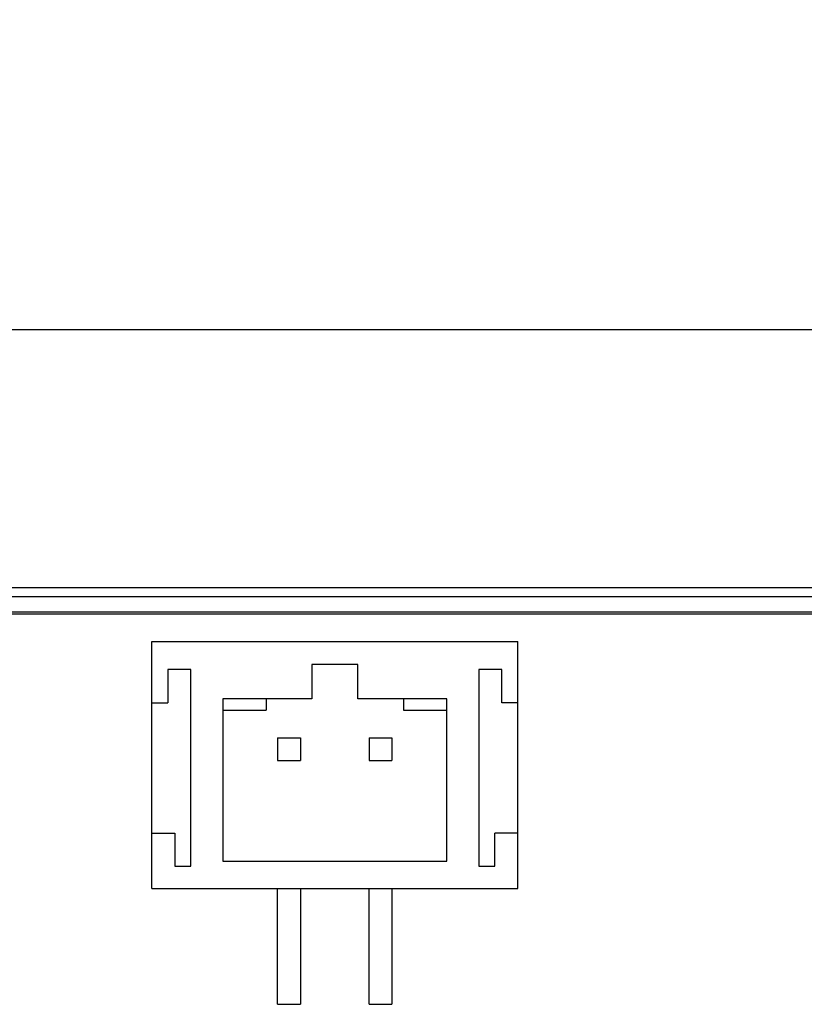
# Model space of a CAD drawing. Header units: millimetres. Extents: x 42 to 554, y 166 to 335.
# Tile 264 of 410: x 380 to 397, y 278 to 300. Entities that reach past the tile are written whole.
import ezdxf

# ---------------------------------------------------------------- set-up
doc = ezdxf.new("R2010")
doc.units = ezdxf.units.MM
doc.header["$LTSCALE"] = 30.734
doc.header["$PDMODE"] = 3
doc.header["$PDSIZE"] = 0.3125
doc.layers.get('0').update_dxf_attribs({"linetype": 'CONTINUOUS'})
doc.layers.get('Defpoints').update_dxf_attribs({"linetype": 'CONTINUOUS'})
doc.layers.add('Dim', color=6, linetype='CONTINUOUS', lineweight=13)
doc.styles.get("Standard").update_dxf_attribs({"font": 'txt', "width": 0.8})
doc.dimstyles.new('ISO-25_WS', dxfattribs={"dimscale": 1.8, "dimtxt": 2.5, "dimasz": 1.5, "dimexe": 1.25, "dimexo": 0.625, "dimtad": 1, "dimdsep": 46, "dimtxsty": 'Standard', "dimcen": 2.5, "dimadec": 0, "dimazin": 0, "dimtfac": 1, "dimtmove": 0, "dimatfit": 3, "dimfxl": 1, "dimtolj": 1, "dimtzin": 0, "dimarcsym": 0})

# ---------------------------------------------------------------- blocks, each defined once
blk = doc.blocks.new('*D23')
at = {"layer": 'Defpoints', "color": 0}
for p in [(517.244, 303.524), (353.236, 285.714), (517.244, 285.714)]:
    blk.add_point(p, dxfattribs=at)
at = {"layer": 'Dim', "color": 0, "lineweight": -2}
for p, q in [((353.236, 286.839), (353.236, 305.774)), ((517.244, 286.839), (517.244, 305.774)), ((355.936, 303.524), (514.544, 303.524))]:
    blk.add_line(p, q, dxfattribs=at)
at = {"layer": 'Dim', "color": 0}
for points in [[(355.936, 303.974), (355.936, 303.074), (353.236, 303.524)], [(514.544, 303.074), (514.544, 303.974), (517.244, 303.524)]]:
    blk.add_solid(points, dxfattribs=at)
at = {"layer": 'Dim', "color": 0, "insert": (435.24, 306.899), "char_height": 4.5, "attachment_point": 5}
blk.add_mtext('\\A1;164(PCB)', dxfattribs=at)
blk = doc.blocks.new('*D25')
at = {"layer": 'Defpoints', "color": 0}
for p in [(517.244, 314.43), (353.244, 286.764), (517.244, 286.764)]:
    blk.add_point(p, dxfattribs=at)
at = {"layer": 'Dim', "color": 0, "lineweight": -2}
for p, q in [((353.244, 287.889), (353.244, 316.68)), ((517.244, 287.889), (517.244, 316.68)), ((355.944, 314.43), (514.544, 314.43))]:
    blk.add_line(p, q, dxfattribs=at)
at = {"layer": 'Dim', "color": 0}
for points in [[(355.944, 314.88), (355.944, 313.98), (353.244, 314.43)], [(514.544, 313.98), (514.544, 314.88), (517.244, 314.43)]]:
    blk.add_solid(points, dxfattribs=at)
at = {"layer": 'Dim', "color": 0, "insert": (435.244, 317.805), "char_height": 4.5, "attachment_point": 5}
blk.add_mtext('\\A1;164(LCD)', dxfattribs=at)
blk = doc.blocks.new('*D27')
at = {"layer": 'Defpoints', "color": 0}
for p in [(357.242, 292.936), (357.242, 282.715), (513.244, 282.714)]:
    blk.add_point(p, dxfattribs=at)
at = {"layer": 'Dim', "color": 0, "lineweight": -2}
for p, q in [((357.242, 283.84), (357.242, 295.186)), ((513.244, 283.839), (513.244, 295.186)), ((510.544, 292.936), (359.942, 292.936))]:
    blk.add_line(p, q, dxfattribs=at)
at = {"layer": 'Dim', "color": 0}
for points in [[(359.942, 293.386), (359.942, 292.486), (357.242, 292.936)], [(510.544, 292.486), (510.544, 293.386), (513.244, 292.936)]]:
    blk.add_solid(points, dxfattribs=at)
at = {"layer": 'Dim', "color": 0, "insert": (435.243, 296.311), "char_height": 4.5, "attachment_point": 5}
blk.add_mtext('\\A1;156', dxfattribs=at)

msp = doc.modelspace()

# ---------------------------------------------------------------- linework, layer by layer
at = {"linetype": 'Continuous'}
for p, q in [((353.104, 287.299), (517.384, 287.299)), ((353.304, 287.099), (517.184, 287.099)), ((353.244, 286.764), (480.244, 286.764)), ((479.144, 286.726), (354.244, 286.714)), ((382.744, 280.714), (382.744, 286.114)), ((382.744, 286.114), (390.744, 286.114)), ((390.744, 280.714), (390.744, 286.114)), ((383.094, 285.506), (383.094, 284.78)), ((383.594, 285.506), (383.094, 285.506)), ((383.594, 281.203), (383.594, 285.506)), ((386.244, 285.614), (386.244, 284.864)), ((387.244, 285.614), (386.244, 285.614)), ((387.244, 284.864), (387.244, 285.614)), ((389.894, 285.506), (389.894, 281.203)), ((390.394, 285.506), (389.894, 285.506)), ((390.394, 284.78), (390.394, 285.506)), ((384.294, 284.864), (384.294, 281.314)), ((386.244, 284.864), (384.294, 284.864)), ((385.244, 284.864), (385.244, 284.614)), ((389.194, 284.864), (387.244, 284.864)), ((388.244, 284.864), (388.244, 284.614)), ((389.194, 281.314), (389.194, 284.864)), ((382.744, 284.78), (383.094, 284.78)), ((390.744, 284.78), (390.394, 284.78)), ((384.294, 284.614), (385.244, 284.614)), ((388.244, 284.614), (389.194, 284.614)), ((385.494, 284.014), (385.494, 283.514)), ((385.494, 284.014), (385.994, 284.014)), ((385.994, 284.014), (385.994, 283.514)), ((387.494, 284.014), (387.494, 283.514)), ((387.494, 284.014), (387.994, 284.014)), ((387.994, 284.014), (387.994, 283.514)), ((385.494, 283.514), (385.994, 283.514)), ((387.494, 283.514), (387.994, 283.514)), ((382.744, 281.929), (383.244, 281.929)), ((383.244, 281.929), (383.244, 281.203)), ((390.244, 281.203), (390.244, 281.929)), ((390.744, 281.929), (390.244, 281.929)), ((383.244, 281.203), (383.594, 281.203)), ((384.294, 281.314), (389.194, 281.314)), ((389.894, 281.203), (390.244, 281.203)), ((382.744, 280.714), (390.744, 280.714)), ((385.494, 278.184), (385.494, 280.714)), ((385.994, 280.714), (385.994, 278.184)), ((387.494, 278.184), (387.494, 280.714)), ((387.994, 280.714), (387.994, 278.184)), ((385.494, 278.184), (385.994, 278.184)), ((387.494, 278.184), (387.994, 278.184))]:
    msp.add_line(p, q, dxfattribs=at)

# ---------------------------------------------------------------- dimensions: what is measured, and where the dimension line sits
at = {"layer": 'Dim'}
for base, p1, p2, text, override, picture, middle in [((517.244, 314.43), (353.244, 286.764), (517.244, 286.764), '<>(LCD)', {"dimgap": 0.625, "dimtad": 1, "dimjust": 0, "dimdec": 2, "dimlfac": 1, "dimpost": '<>', "dimse1": 0, "dimse2": 0, "dimsd1": 0, "dimsd2": 0, "dimtofl": 1, "dimtvp": 0.1}, '*D25', (435.244, 314.43)), ((517.244, 303.524), (353.236, 285.714), (517.244, 285.714), '<>(PCB)', {"dimdec": 1, "dimpost": '<>', "dimtvp": 0.1}, '*D23', (435.24, 303.524))]:
    dim = msp.add_linear_dim(base=base, p1=p1, p2=p2, text=text, dimstyle='ISO-25_WS', override=override, dxfattribs=at)
    dim.commit()
    dim.dimension.update_dxf_attribs({"geometry": picture, "text_midpoint": middle, "dimtype": 160})
dim = msp.add_linear_dim(base=(357.242, 292.936), p1=(513.244, 282.714), p2=(357.242, 282.715), dimstyle='ISO-25_WS', dxfattribs=at)
dim.commit()
dim.dimension.update_dxf_attribs({"geometry": '*D27', "text_midpoint": (435.243, 296.311)})

doc.saveas('drawing.dxf')
